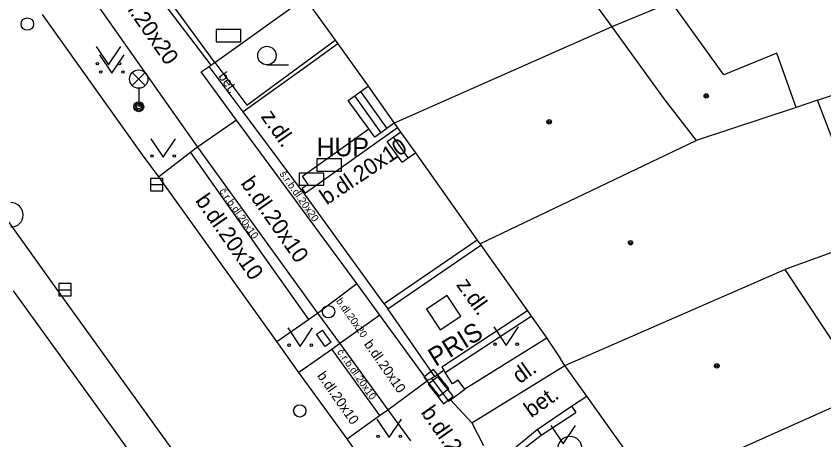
# Model space of a CAD drawing. Extents: x -596229 to -595156, y -1161237 to -1159376.
# Drawn here: x -595256.28 to -595223.52, y -1160523.7 to -1160506.49 of the extents above; entities that cross this region are included whole.
import ezdxf

# ---------------------------------------------------------------- set-up
doc = ezdxf.new("R2010")
doc.units = 0
for name, color, linetype in [('DOP - rozhrani ploch obecne', 7, 'Continuous'), ('Level 22', 7, 'Continuous'), ('Level 24', 7, 'Continuous'), ('Level 26', 7, 'Continuous'), ('Level 27', 7, 'Continuous'), ('Level 28', 7, 'Continuous'), ('Level 33', 7, 'Continuous'), ('Level 36', 7, 'Continuous'), ('Level 39', 7, 'Continuous'), ('slaboproud - povrch.  znaky a tel. budka skut. velikost', 7, 'Continuous'), ('TM - budovy zdene_ betonove - VP', 7, 'Continuous'), ('TM - chodniky - VP', 7, 'Continuous'), ('TM - horni hrana svahu', 7, 'Continuous'), ('TM - komunikace - VP', 7, 'Continuous'), ('TM - plot drateny_ kovovy - VP', 7, 'Continuous'), ('TM - podezdivka plotu - VP', 7, 'Continuous'), ('TM - pomocna konstrukcni linie', 7, 'Continuous'), ('TM - popis objektu', 7, 'Continuous'), ('TM - popis povrchu', 7, 'Continuous'), ('TM - rozhrani mezi zpev. plochami mezi sebou - VP', 7, 'Continuous'), ('TM - rozhrani ploch obecne - VP', 7, 'Continuous'), ('TM - schody - VP', 7, 'Continuous'), ('TM - vjezd na pozemek', 7, 'Continuous'), ('TM - vstup do budovy - zdene_ betonove', 7, 'Continuous'), ('TM - zed operna - VP', 7, 'Continuous')]:
    doc.layers.add(name, color=color, linetype=linetype)

msp = doc.modelspace()

# ---------------------------------------------------------------- linework, layer by layer
at = {"layer": 'DOP - rozhrani ploch obecne'}
msp.add_lwpolyline([(-595223.78, -1160509.9), (-595222.24, -1160509.39)], dxfattribs=at)
at = {"layer": 'Level 22'}
for centre, start, end in [((-595256.5, -1160514.56), 270, 90), ((-595233.82, -1160524.06), 0, 180)]:
    msp.add_arc(centre, 0.5, start, end, dxfattribs=at)
at = {"layer": 'Level 24'}
for points in [[(-595248.168, -1160507.529), (-595247.168, -1160507.529), (-595247.168, -1160507.029), (-595248.168, -1160507.029)], [(-595243.08, -1160512.28), (-595244.08, -1160512.28), (-595244.08, -1160512.78), (-595243.08, -1160512.78)], [(-595243.8, -1160512.86), (-595244.8, -1160512.86), (-595244.8, -1160513.36), (-595243.8, -1160513.36)], [(-595239.747, -1160521.145), (-595239.124, -1160521.927), (-595238.733, -1160521.615), (-595239.356, -1160520.833)], [(-595239.565, -1160521.44), (-595238.949, -1160522.228), (-595238.555, -1160521.92), (-595239.171, -1160521.132)]]:
    msp.add_lwpolyline(points, close=True, dxfattribs=at)
at = {"layer": 'Level 26'}
msp.add_lwpolyline([(-595239.077, -1160519.224), (-595238.246, -1160518.667), (-595238.803, -1160517.836), (-595239.634, -1160518.393)], close=True, dxfattribs=at)
at = {"layer": 'Level 27'}
for p, q in [((-595250.83, -1160513.33), (-595250.33, -1160513.33)), ((-595254.55, -1160517.6), (-595254.05, -1160517.6))]:
    msp.add_line(p, q, dxfattribs=at)
for points in [[(-595250.83, -1160513.58), (-595250.33, -1160513.58), (-595250.33, -1160513.08), (-595250.83, -1160513.08)], [(-595254.55, -1160517.85), (-595254.05, -1160517.85), (-595254.05, -1160517.35), (-595254.55, -1160517.35)]]:
    msp.add_lwpolyline(points, close=True, dxfattribs=at)
at = {"layer": 'Level 28'}
for centre in [(-595255.83, -1160506.81), (-595243.61, -1160518.49), (-595244.78, -1160522.52)]:
    msp.add_circle(centre, 0.25, dxfattribs=at)
at = {"layer": 'Level 33'}
for p, q in [((-595251.575, -1160509.31), (-595251.045, -1160508.78)), ((-595251.575, -1160508.78), (-595251.045, -1160509.31)), ((-595251.31, -1160509.42), (-595251.31, -1160510.17))]:
    msp.add_line(p, q, dxfattribs=at)
for centre, radius in [((-595251.31, -1160509.045), 0.375), ((-595251.31, -1160510.17), 0.2), ((-595251.31, -1160510.17), 0.145), ((-595251.31, -1160510.17), 0.0876)]:
    msp.add_circle(centre, radius, dxfattribs=at)
at = {"layer": 'Level 36'}
msp.add_line((-595246.11, -1160508.465), (-595245.235, -1160508.465), dxfattribs=at)
for points in [[(-595253.04, -1160507.72), (-595252.54, -1160508.47), (-595252.04, -1160507.72)], [(-595252.9, -1160508.06), (-595252.4, -1160508.81), (-595251.9, -1160508.06)], [(-595250.82, -1160511.47), (-595250.32, -1160512.22), (-595249.82, -1160511.47)], [(-595236.91, -1160519.11), (-595236.41, -1160519.86), (-595235.91, -1160519.11)], [(-595245.26, -1160519.15), (-595244.76, -1160519.9), (-595244.26, -1160519.15)], [(-595241.65, -1160522.85), (-595241.15, -1160523.6), (-595240.65, -1160522.85)], [(-595234.59, -1160523.11), (-595234.09, -1160523.86), (-595233.59, -1160523.11)]]:
    msp.add_lwpolyline(points, dxfattribs=at)
for centre, radius in [((-595246.11, -1160508.09), 0.375), ((-595252.99, -1160508.42), 0.05), ((-595252.091, -1160508.42), 0.05), ((-595252.85, -1160508.76), 0.05), ((-595251.951, -1160508.76), 0.05), ((-595250.77, -1160512.17), 0.05), ((-595249.871, -1160512.17), 0.05), ((-595236.86, -1160519.81), 0.05), ((-595235.961, -1160519.81), 0.05), ((-595245.21, -1160519.85), 0.05), ((-595244.311, -1160519.85), 0.05), ((-595241.6, -1160523.55), 0.05), ((-595240.701, -1160523.55), 0.05)]:
    msp.add_circle(centre, radius, dxfattribs=at)
at = {"layer": 'Level 39'}
for centre, radius in [((-595228.29, -1160509.73), 0.09), ((-595228.29, -1160509.73), 0.0398), ((-595234.66, -1160510.78), 0.09), ((-595234.66, -1160510.78), 0.0398), ((-595231.36, -1160515.69), 0.09), ((-595231.36, -1160515.69), 0.0398), ((-595227.86, -1160520.69), 0.09), ((-595227.86, -1160520.69), 0.0398)]:
    msp.add_circle(centre, radius, dxfattribs=at)
at = {"layer": 'slaboproud - povrch.  znaky a tel. budka skut. velikost'}
for points in [[(-595243.5, -1160519.73), (-595243.75, -1160519.9), (-595244.1, -1160519.41), (-595243.85, -1160519.24)], [(-595243.5, -1160519.73), (-595243.85, -1160519.24)]]:
    msp.add_lwpolyline(points, dxfattribs=at)
at = {"layer": 'TM - budovy zdene_ betonove - VP'}
for points in [[(-595233.2, -1160505.44), (-595232.12, -1160506.93)], [(-595244.57, -1160505.74), (-595243.34, -1160507.47)], [(-595229.7, -1160505.92), (-595232.12, -1160506.93)], [(-595227.57, -1160508.87), (-595229.7, -1160505.92)], [(-595232.12, -1160506.93), (-595240.95, -1160510.84)], [(-595232.12, -1160506.93), (-595230, -1160509.86)], [(-595243.34, -1160507.47), (-595243.24, -1160507.62)], [(-595243.24, -1160507.62), (-595242.01, -1160509.34)], [(-595225.43, -1160507.99), (-595227.57, -1160508.87)], [(-595224.64, -1160510.2), (-595225.43, -1160507.99)], [(-595242.01, -1160509.34), (-595240.95, -1160510.84)], [(-595230, -1160509.86), (-595228.7, -1160511.54)], [(-595223.78, -1160509.9), (-595224.64, -1160510.2)], [(-595221.63, -1160515.52), (-595223.78, -1160509.9)], [(-595224.64, -1160510.2), (-595228.7, -1160511.54)], [(-595240.95, -1160510.84), (-595240.81, -1160511.03)], [(-595240.81, -1160511.03), (-595240.69, -1160511.2)], [(-595240.69, -1160511.2), (-595240.09, -1160512.04)], [(-595237.47, -1160515.74), (-595228.7, -1160511.54)], [(-595240.09, -1160512.04), (-595237.58, -1160515.58)], [(-595237.58, -1160515.58), (-595237.47, -1160515.74)], [(-595237.47, -1160515.74), (-595237.44, -1160515.79)], [(-595237.44, -1160515.79), (-595235.54, -1160518.46)], [(-595221.63, -1160515.52), (-595225.1, -1160516.78)], [(-595234.02, -1160520.68), (-595225.1, -1160516.78)], [(-595225.1, -1160516.78), (-595221.8, -1160521.76)], [(-595235.54, -1160518.46), (-595235.39, -1160518.67)], [(-595235.39, -1160518.67), (-595234.76, -1160519.56)], [(-595234.76, -1160519.56), (-595234.71, -1160519.63)], [(-595234.02, -1160520.68), (-595234.2, -1160520.41)], [(-595233.14, -1160521.92), (-595234.02, -1160520.68)], [(-595230.66, -1160525.4), (-595233.14, -1160521.92)], [(-595230.49, -1160525.64), (-595221.8, -1160521.76)]]:
    msp.add_lwpolyline(points, dxfattribs=at)
at = {"layer": 'TM - chodniky - VP'}
for points in [[(-595254.19, -1160504.32), (-595248.93, -1160511.81)], [(-595246.93, -1160510.1), (-595243.34, -1160507.47)], [(-595248.22, -1160508.37), (-595246.93, -1160510.1)], [(-595248.93, -1160511.81), (-595249.21, -1160512.03)], [(-595249.21, -1160512.03), (-595250.5, -1160513.02)], [(-595244.43, -1160518.81), (-595244.06, -1160518.55)], [(-595244.06, -1160518.55), (-595243.15, -1160519.78)], [(-595245.71, -1160519.7), (-595244.43, -1160518.81)], [(-595243.48, -1160520.03), (-595244.81, -1160520.96)], [(-595243.15, -1160519.78), (-595243.48, -1160520.03)], [(-595242.86, -1160523.66), (-595241.55, -1160522.7)], [(-595241.55, -1160522.7), (-595241.21, -1160522.48)], [(-595241.21, -1160522.48), (-595240.29, -1160523.74)]]:
    msp.add_lwpolyline(points, dxfattribs=at)
at = {"layer": 'TM - horni hrana svahu'}
msp.add_lwpolyline([(-595256.4, -1160517.64), (-595240.88, -1160539.14)], dxfattribs=at)
at = {"layer": 'TM - komunikace - VP'}
for points in [[(-595263.29, -1160505.47), (-595254.68, -1160517.53)], [(-595251.16, -1160512.12), (-595255.22, -1160506.42)], [(-595250.5, -1160513.02), (-595251.16, -1160512.12)], [(-595245.71, -1160519.7), (-595250.5, -1160513.02)], [(-595254.68, -1160517.53), (-595247.47, -1160527.55)], [(-595244.81, -1160520.96), (-595245.71, -1160519.7)], [(-595242.86, -1160523.66), (-595244.81, -1160520.96)], [(-595242.35, -1160524.37), (-595242.86, -1160523.66)]]:
    msp.add_lwpolyline(points, dxfattribs=at)
at = {"layer": 'TM - plot drateny_ kovovy - VP'}
for points in [[(-595248.22, -1160508.37), (-595250.96, -1160504.62)], [(-595248.22, -1160508.37), (-595244.57, -1160505.74)], [(-595248.38, -1160508.48), (-595248.22, -1160508.37)], [(-595237.8, -1160523.01), (-595234.02, -1160520.68)], [(-595234.98, -1160523.51), (-595233.58, -1160522.58)], [(-595236.45, -1160524.63), (-595234.98, -1160523.51)]]:
    msp.add_lwpolyline(points, dxfattribs=at)
at = {"layer": 'TM - podezdivka plotu - VP'}
for points in [[(-595251.42, -1160504.49), (-595248.38, -1160508.48)], [(-595240.95, -1160510.84), (-595241.74, -1160511.4)], [(-595244.44, -1160513.32), (-595244.67, -1160512.99), (-595241.98, -1160511.07)], [(-595241.74, -1160511.4), (-595241.98, -1160511.07)], [(-595244.44, -1160513.32), (-595244.68, -1160513.49)], [(-595244.55, -1160513.68), (-595244.68, -1160513.49)], [(-595237.58, -1160515.58), (-595241.35, -1160518.17)], [(-595241.35, -1160518.17), (-595241.21, -1160518.38)], [(-595235.54, -1160518.46), (-595239.02, -1160520.74)], [(-595234.76, -1160519.56), (-595238.08, -1160521.63)], [(-595239.02, -1160520.74), (-595238.94, -1160520.86)], [(-595238.94, -1160520.86), (-595238.88, -1160520.96)], [(-595239.44, -1160521.2), (-595238.74, -1160522.12)], [(-595238.67, -1160522.07), (-595238.08, -1160521.63)], [(-595238.74, -1160522.12), (-595238.67, -1160522.07)], [(-595238.67, -1160522.07), (-595237.8, -1160523.01)], [(-595235.15, -1160523.27), (-595233.75, -1160522.33)], [(-595233.75, -1160522.33), (-595233.58, -1160522.58)], [(-595236.75, -1160524.59), (-595235.15, -1160523.27)], [(-595235.15, -1160523.27), (-595234.98, -1160523.51)]]:
    msp.add_lwpolyline(points, dxfattribs=at)
at = {"layer": 'TM - pomocna konstrukcni linie'}
for points in [[(-595239.3, -1160521.12), (-595238.94, -1160520.86)], [(-595238.08, -1160521.63), (-595238.35, -1160521.27), (-595238.58, -1160521.42), (-595238.88, -1160520.96)]]:
    msp.add_lwpolyline(points, dxfattribs=at)
at = {"layer": 'TM - rozhrani mezi zpev. plochami mezi sebou - VP'}
for points in [[(-595243.24, -1160507.62), (-595244.5, -1160508.54)], [(-595248.78, -1160508.75), (-595248.45, -1160508.54)], [(-595248.45, -1160508.54), (-595248.38, -1160508.48)], [(-595247.08, -1160510.38), (-595248.45, -1160508.54)], [(-595244.5, -1160508.54), (-595247.08, -1160510.38)], [(-595247.35, -1160510.72), (-595248.78, -1160508.75)], [(-595244.63, -1160513.66), (-595247.08, -1160510.38)], [(-595247.35, -1160510.72), (-595248.93, -1160511.81)], [(-595242.46, -1160517.35), (-595247.35, -1160510.72)], [(-595248.93, -1160511.81), (-595244.06, -1160518.55)], [(-595249.21, -1160512.03), (-595245.91, -1160516.71)], [(-595244.59, -1160513.71), (-595244.63, -1160513.66)], [(-595244.55, -1160513.68), (-595244.59, -1160513.71)], [(-595241.35, -1160518.17), (-595244.59, -1160513.71)], [(-595245.91, -1160516.71), (-595244.43, -1160518.81)], [(-595244.06, -1160518.55), (-595242.46, -1160517.35)], [(-595241.53, -1160518.63), (-595242.46, -1160517.35)], [(-595239.3, -1160521.12), (-595241.21, -1160518.38)], [(-595241.53, -1160518.63), (-595243.15, -1160519.78)], [(-595239.6, -1160521.29), (-595241.53, -1160518.63)], [(-595243.48, -1160520.03), (-595241.55, -1160522.7)], [(-595243.15, -1160519.78), (-595241.21, -1160522.48)], [(-595241.21, -1160522.48), (-595239.6, -1160521.29)], [(-595239.44, -1160521.2), (-595239.6, -1160521.29)], [(-595239.3, -1160521.12), (-595239.44, -1160521.2)]]:
    msp.add_lwpolyline(points, dxfattribs=at)
at = {"layer": 'TM - rozhrani ploch obecne - VP'}
for points in [[(-595242.81, -1160509.91), (-595242.01, -1160509.34)], [(-595241.98, -1160511.07), (-595242.81, -1160509.91)], [(-595240.63, -1160512.42), (-595241.23, -1160511.58), (-595240.69, -1160511.2)], [(-595240.63, -1160512.42), (-595240.38, -1160512.24), (-595240.09, -1160512.04)], [(-595233.75, -1160522.33), (-595233.14, -1160521.92)]]:
    msp.add_lwpolyline(points, dxfattribs=at)
at = {"layer": 'TM - schody - VP'}
for points in [[(-595242.31, -1160509.55), (-595241.24, -1160511.05)], [(-595242.56, -1160509.73), (-595241.49, -1160511.23)], [(-595240.38, -1160512.24), (-595240.97, -1160511.4)]]:
    msp.add_lwpolyline(points, dxfattribs=at)
at = {"layer": 'TM - vjezd na pozemek'}
msp.add_lwpolyline([(-595237.8, -1160523.01), (-595237.32, -1160523.92)], dxfattribs=at)
at = {"layer": 'TM - vstup do budovy - zdene_ betonove'}
msp.add_lwpolyline([(-595234.71, -1160519.63), (-595234.2, -1160520.41)], dxfattribs=at)
at = {"layer": 'TM - zed operna - VP'}
for points in [[(-595240.81, -1160511.03), (-595244.55, -1160513.68)], [(-595241.21, -1160518.38), (-595237.44, -1160515.79)], [(-595238.88, -1160520.96), (-595235.39, -1160518.67)]]:
    msp.add_lwpolyline(points, dxfattribs=at)

# ---------------------------------------------------------------- texts
at = {"layer": 'TM - popis objektu'}
msp.add_text('HUP', height=0.75, dxfattribs=at).set_placement((-595244.09, -1160512.18))
msp.add_text('PRIS', height=0.75, rotation=31.7171, dxfattribs=at).set_placement((-595239.27, -1160520.74))
at = {"layer": 'TM - popis povrchu'}
for s, height, rotation, p in [('b.dl.20x20', 0.65, 304.9261, (-595252.48, -1160505.24)), ('bet.', 0.4, 304.9261, (-595248.1, -1160508.93)), ('z.dl.', 0.65, 305.0405, (-595246.38, -1160510.57)), ('b.dl.20x10', 0.65, 34, (-595243.69, -1160514.18)), ('š.r.b.dl.20x20', 0.3, 305.113, (-595245.61, -1160512.9)), ('b.dl.20x10', 0.65, 304.9261, (-595247.2, -1160513.28)), ('č.r.b.dl.20x10', 0.3, 305.113, (-595248.06, -1160513.6)), ('b.dl.20x10', 0.65, 304.9261, (-595249.04, -1160513.98)), ('z.dl.', 0.65, 305.4708, (-595238.45, -1160517.4)), ('b.dl.20x20', 0.3, 304.9261, (-595243.32, -1160518.06)), ('b.dl.20x10', 0.4, 304.9261, (-595242.19, -1160519.81)), ('č.r.b.dl.20x10', 0.3, 305.113, (-595243.28, -1160520.13)), ('dl.', 0.65, 35.4708, (-595235.86, -1160521.44)), ('b.dl.20x10', 0.4, 304.9261, (-595244.09, -1160521.09)), ('bet.', 0.65, 35.4708, (-595235.39, -1160522.82)), ('b.dl.20x20', 0.65, 304.9261, (-595239.89, -1160522.58))]:
    msp.add_text(s, height=height, rotation=rotation, dxfattribs=at).set_placement(p)

doc.saveas('drawing.dxf')
